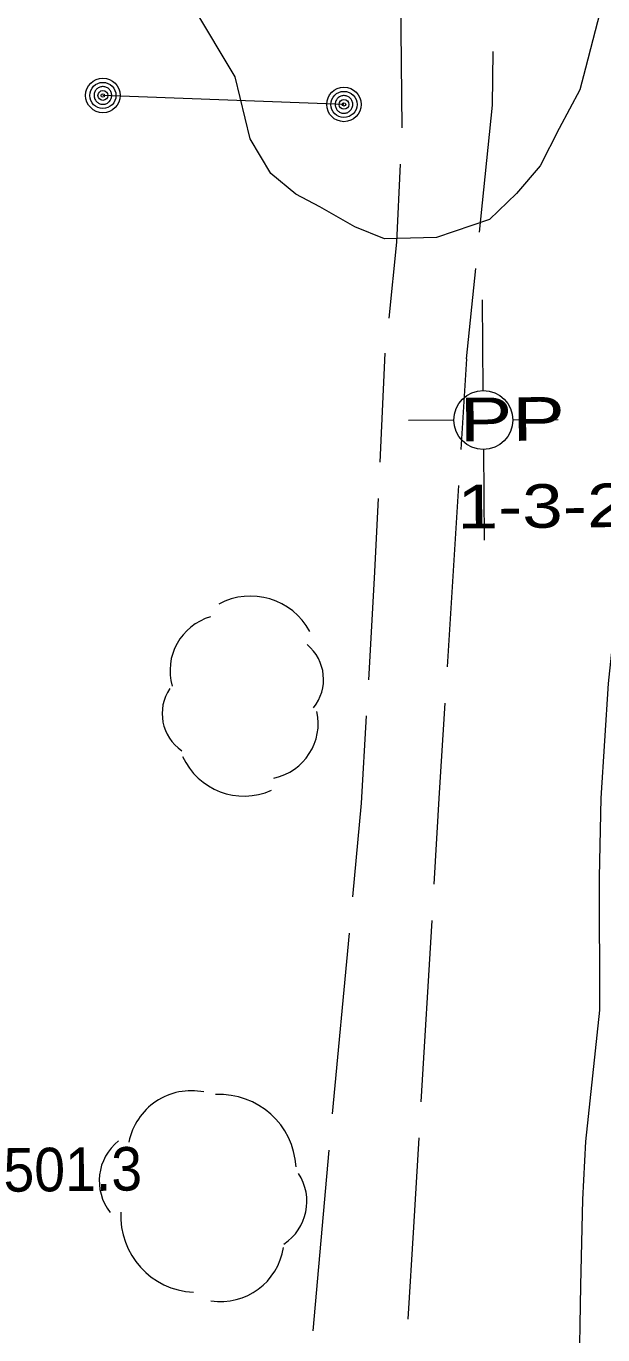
# Model space of a CAD drawing. Extents: x 2361284 to 2366480, y 6976556 to 6985346.
# Drawn here: x 2364258.9 to 2364322.3, y 6977395.1 to 6977539.2 of the extents above; entities that cross this region are included whole.
import ezdxf

# ---------------------------------------------------------------- set-up
doc = ezdxf.new("R2010")
doc.units = 0
doc.header["$LTSCALE"] = 1.9
for name, color, linetype, lineweight in [('11', 7, 'Continuous', 13), ('12', 7, 'Continuous', 13), ('13', 7, 'Continuous', 13), ('15', 7, 'Continuous', 13), ('16', 7, 'Continuous', 13), ('2', 7, 'Continuous', 13), ('4', 7, 'Continuous', 13)]:
    doc.layers.add(name, color=color, linetype=linetype, lineweight=lineweight)

msp = doc.modelspace()

# ---------------------------------------------------------------- linework, layer by layer
at = {"layer": '11'}
msp.add_line((2364293.863, 6977530.627), (2364267.332, 6977531.615), dxfattribs=at)
at = {"layer": '13'}
for points in [[(2364322.318, 6977541.838), (2364320.446, 6977534.61), (2364319.839, 6977532.244), (2364317.549, 6977527.973), (2364315.468, 6977523.853), (2364312.857, 6977520.797), (2364309.894, 6977517.948), (2364304.064, 6977515.973), (2364298.324, 6977515.809), (2364295.071, 6977517.137), (2364291.22, 6977519.331), (2364288.567, 6977520.726), (2364285.825, 6977523.001), (2364283.558, 6977526.839), (2364281.893, 6977533.674), (2364277.331, 6977541.251)], [(2364326.814, 6977489.788), (2364326.721, 6977489.037), (2364325.37, 6977484.885), (2364324.481, 6977480.626), (2364323.582, 6977473.066), (2364322.922, 6977466.83), (2364322.141, 6977454.222), (2364321.955, 6977445.49), (2364321.974, 6977430.839), (2364320.45, 6977416.384), (2364320.101, 6977409.979), (2364319.881, 6977400.508), (2364319.714, 6977389.656)]]:
    msp.add_lwpolyline(points, dxfattribs=at)
at = {"layer": '15'}
for p, q in [((2364300.038, 6977548.047), (2364300.219, 6977528.048)), ((2364307.361, 6977502.605), (2364308.376, 6977512.555)), ((2364297.838, 6977491.212), (2364298.414, 6977503.219)), ((2364307.361, 6977502.605), (2364306.736, 6977492.627)), ((2364306.484, 6977488.635), (2364305.223, 6977468.672)), ((2364303.529, 6977440.724), (2364302.339, 6977420.762)), ((2364292.61, 6977419.42), (2364294.471, 6977439.338))]:
    msp.add_line(p, q, dxfattribs=at)
for points in [[(2364308.777, 6977516.538), (2364310.214, 6977530.543), (2364310.288, 6977536.464)], [(2364300.047, 6977524.056), (2364299.637, 6977515.472), (2364298.797, 6977507.083)], [(2364296.585, 6977467.249), (2364297.229, 6977478.437), (2364297.646, 6977487.221)], [(2364304.971, 6977464.679), (2364304.355, 6977454.794), (2364303.761, 6977444.717)], [(2364294.843, 6977443.322), (2364295.805, 6977453.671), (2364296.353, 6977463.257)], [(2364302.107, 6977416.77), (2364301.52, 6977406.963), (2364300.896, 6977396.807)], [(2364290.467, 6977395.518), (2364292.238, 6977415.426), (2364292.238, 6977415.436)]]:
    msp.add_lwpolyline(points, dxfattribs=at)
at = {"layer": '16'}
for centre, radius, start, end in [((2364283.577, 6977469.056), 7.411, 28.20949, 118.20949), ((2364280.898, 6977468.25), 6.179, 106.08593, 196.08593), ((2364286.677, 6977467.294), 4.938, 320.70889, 50.70889), ((2364278.791, 6977463.528), 4.938, 146.00363, 236.00363), ((2364284.853, 6977462.456), 6.179, 282.22271, 12.22271), ((2364282.867, 6977461.844), 7.411, 204.15114, 294.15114), ((2364277.073, 6977414.958), 7.018, 78.73919, 168.73919), ((2364280.179, 6977413.139), 8.418, 3.06562, 93.06562), ((2364272.536, 6977412.047), 5.608, 128.21533, 218.21533), ((2364284.172, 6977409.77), 5.608, 303.41897, 33.41897), ((2364277.721, 6977408.181), 8.418, 177.06361, 267.06361), ((2364280.267, 6977405.767), 7.018, 261.3886, 351.3886)]:
    msp.add_arc(centre, radius, start, end, dxfattribs=at)
at = {"layer": '2'}
for p, q in [((2364309.166, 6977499.099), (2364309.091, 6977509.099)), ((2364305.957, 6977495.828), (2364300.957, 6977495.791)), ((2364309.197, 6977495.859), (2364309.196, 6977495.899)), ((2364312.437, 6977495.89), (2364317.437, 6977495.927)), ((2364309.228, 6977492.619), (2364309.303, 6977482.619))]:
    msp.add_line(p, q, dxfattribs=at)
msp.add_circle((2364309.197, 6977495.859), 3.24, dxfattribs=at)
at = {"layer": '4'}
for centre, radius in [((2364267.332, 6977531.615), 1.9), ((2364267.332, 6977531.615), 1.442), ((2364267.332, 6977531.615), 0.539), ((2364267.332, 6977531.615), 0.192), ((2364293.863, 6977530.627), 1.9), ((2364293.863, 6977530.627), 1.442), ((2364293.863, 6977530.627), 0.539), ((2364293.863, 6977530.627), 0.192)]:
    msp.add_circle(centre, radius, dxfattribs=at)
for centre, start, end in [((2364267.332, 6977531.615), 160.78908, 172.03912), ((2364267.332, 6977531.615), 149.53716, 160.78719), ((2364267.332, 6977531.615), 138.28943, 149.53946), ((2364267.332, 6977531.615), 127.03886, 138.28889), ((2364267.332, 6977531.615), 115.78703, 127.03706), ((2364267.332, 6977531.615), 104.5389, 115.78894), ((2364267.332, 6977531.615), 93.28879, 104.53882), ((2364267.332, 6977531.615), 82.0385, 93.28854), ((2364267.332, 6977531.615), 70.78554, 82.03558), ((2364267.332, 6977531.615), 59.54109, 70.79112), ((2364267.332, 6977531.615), 48.28694, 59.53697), ((2364267.332, 6977531.615), 37.03673, 48.28676), ((2364267.332, 6977531.615), 25.79119, 37.04122), ((2364267.332, 6977531.615), 14.53776, 25.7878), ((2364267.332, 6977531.615), 3.28584, 14.53587), ((2364267.332, 6977531.615), 172.0385, 183.28854), ((2364267.332, 6977531.615), 183.28642, 194.53645), ((2364267.332, 6977531.615), 194.53776, 205.7878), ((2364267.332, 6977531.615), 205.78953, 217.03957), ((2364267.332, 6977531.615), 217.03884, 228.28888), ((2364267.332, 6977531.615), 228.28694, 239.53697), ((2364267.332, 6977531.615), 239.53832, 250.78835), ((2364267.332, 6977531.615), 250.78849, 262.03852), ((2364267.332, 6977531.615), 262.0385, 273.28854), ((2364267.332, 6977531.615), 273.28879, 284.53882), ((2364267.332, 6977531.615), 284.5389, 295.78894), ((2364267.332, 6977531.615), 295.78703, 307.03706), ((2364267.332, 6977531.615), 307.03673, 318.28676), ((2364267.332, 6977531.615), 318.28943, 329.53946), ((2364267.332, 6977531.615), 329.53832, 340.78835), ((2364267.332, 6977531.615), 340.78908, 352.03912), ((2364267.332, 6977531.615), 352.03849, 3.28852), ((2364293.863, 6977530.627), 172.0385, 183.28854), ((2364293.863, 6977530.627), 183.28642, 194.53645), ((2364293.863, 6977530.627), 160.78908, 172.03912), ((2364293.863, 6977530.627), 194.53776, 205.7878), ((2364293.863, 6977530.627), 149.53716, 160.78719), ((2364293.863, 6977530.627), 138.28943, 149.53946), ((2364293.863, 6977530.627), 127.03886, 138.28889), ((2364293.863, 6977530.627), 115.78703, 127.03706), ((2364293.863, 6977530.627), 104.5389, 115.78894), ((2364293.863, 6977530.627), 93.28879, 104.53882), ((2364293.863, 6977530.627), 82.0385, 93.28854), ((2364293.863, 6977530.627), 70.78554, 82.03558), ((2364293.863, 6977530.627), 59.54109, 70.79112), ((2364293.863, 6977530.627), 48.28694, 59.53697), ((2364293.863, 6977530.627), 37.03673, 48.28676), ((2364293.863, 6977530.627), 25.79119, 37.04122), ((2364293.863, 6977530.627), 14.53776, 25.7878), ((2364293.863, 6977530.627), 340.78908, 352.03912), ((2364293.863, 6977530.627), 3.28584, 14.53587), ((2364293.863, 6977530.627), 352.03849, 3.28852), ((2364293.863, 6977530.627), 205.78953, 217.03957), ((2364293.863, 6977530.627), 217.03884, 228.28888), ((2364293.863, 6977530.627), 228.28694, 239.53697), ((2364293.863, 6977530.627), 239.53832, 250.78835), ((2364293.863, 6977530.627), 250.78849, 262.03852), ((2364293.863, 6977530.627), 262.0385, 273.28854), ((2364293.863, 6977530.627), 273.28879, 284.53882), ((2364293.863, 6977530.627), 284.5389, 295.78894), ((2364293.863, 6977530.627), 295.78703, 307.03706), ((2364293.863, 6977530.627), 307.03673, 318.28676), ((2364293.863, 6977530.627), 318.28943, 329.53946), ((2364293.863, 6977530.627), 329.53832, 340.78835)]:
    msp.add_arc(centre, 0.973, start, end, dxfattribs=at)

# ---------------------------------------------------------------- texts
at = {"layer": '12', "width": 0.95}
msp.add_text('501.3', height=4.799, rotation=0.545, dxfattribs=at).set_placement((2364256.41, 6977410.845))
at = {"layer": '2'}
for s, width, p in [('  PP', 1.35, (2364301.818, 6977493.46)), ('  1-3-22', 1.25, (2364301.909, 6977483.862))]:
    msp.add_text(s, height=4.799, rotation=0.545, dxfattribs=dict(at, width=width)).set_placement(p)

doc.saveas('drawing.dxf')
